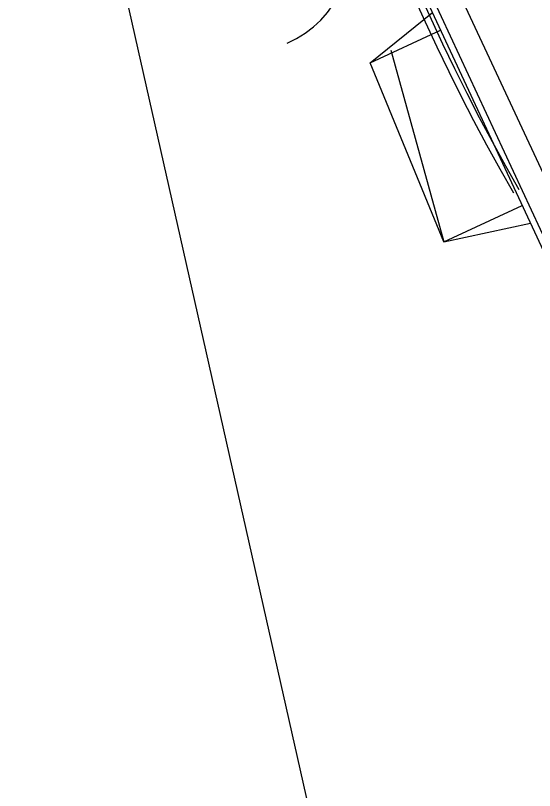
# Model space of a CAD drawing. Extents: x -14 to 1565148, y -25 to 642856.
# Drawn here: x 1564711.6 to 1564751.8, y 636507.8 to 636567.8 of the extents above; entities that cross this region are included whole.
import ezdxf

# ---------------------------------------------------------------- set-up
doc = ezdxf.new("R2010")
doc.units = 0
for name, color, linetype in [('DR_P_Drainage_Area', 7, 'Continuous'), ('DR_P_Erosion_Control', 7, 'Continuous'), ('PV_P_EOP', 7, 'Continuous'), ('PV_X_COP', 7, 'Continuous'), ('PV_X_EOP', 7, 'Continuous'), ('SC_Scratch10', 7, 'Continuous'), ('SC_Scratch15', 7, 'Continuous'), ('SC_Scratch2', 7, 'Continuous')]:
    doc.layers.add(name, color=color, linetype=linetype)

msp = doc.modelspace()

# ---------------------------------------------------------------- linework, layer by layer
at = {"layer": 'DR_P_Drainage_Area'}
for radius in [162.5, 162]:
    msp.add_arc((1564891.023, 636634.993), radius, 162.35779, 209.87935, dxfattribs=at)
at = {"layer": 'DR_P_Erosion_Control'}
msp.add_line((1564754.742, 636550.56), (1564744.193, 636573.226), dxfattribs=at)
at = {"layer": 'PV_P_EOP'}
for p, q in [((1564752.476, 636549.505), (1564741.927, 636572.171)), ((1564752.929, 636549.716), (1564742.38, 636572.382))]:
    msp.add_line(p, q, dxfattribs=at)
at = {"layer": 'PV_X_COP'}
for p, q in [((1564739.066, 636564.098), (1564743.872, 636567.99)), ((1564739.066, 636564.098), (1564744.505, 636566.63)), ((1564744.754, 636550.244), (1564739.066, 636564.098)), ((1564744.754, 636550.244), (1564750.818, 636553.066)), ((1564744.754, 636550.244), (1564751.451, 636551.706))]:
    msp.add_line(p, q, dxfattribs=at)
at = {"layer": 'PV_X_EOP'}
msp.add_line((1564754.742, 636550.56), (1564744.193, 636573.226), dxfattribs=at)
at = {"layer": 'SC_Scratch10'}
msp.add_arc((1564729.525, 636573.009), 8, 292.81589, 22.34055, dxfattribs=at)
at = {"layer": 'SC_Scratch15'}
msp.add_line((1564740.662, 636565.083), (1564744.754, 636550.244), dxfattribs=at)
at = {"layer": 'SC_Scratch2'}
msp.add_line((1564737.371, 636492.843), (1564711.641, 636607.424), dxfattribs=at)

doc.saveas('drawing.dxf')
